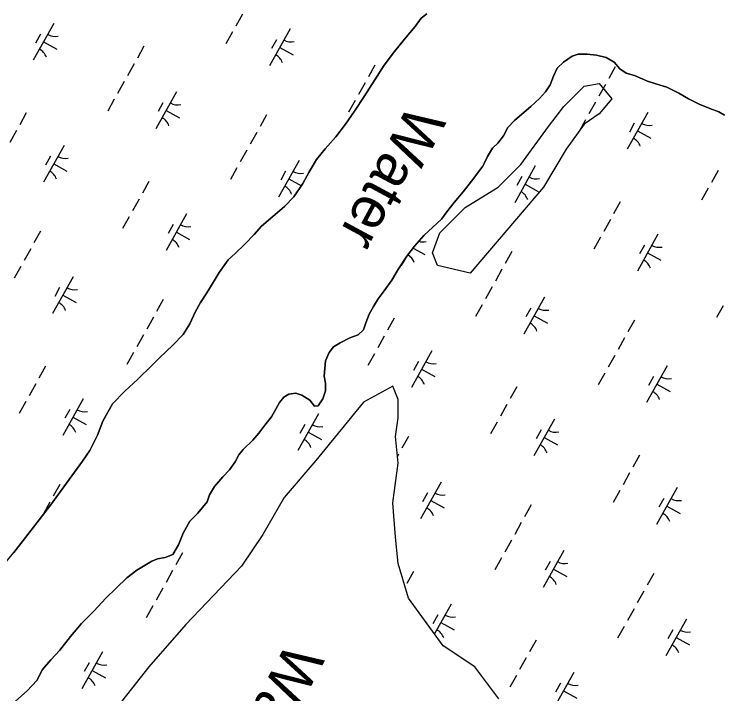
# Model space of a CAD drawing. Extents: x 3923531 to 3943530, y 207391 to 229799.
# Drawn here: x 3930894 to 3931730, y 216516 to 217322 of the extents above; entities that cross this region are included whole.
import ezdxf

# ---------------------------------------------------------------- set-up
doc = ezdxf.new("R2010")
doc.units = 0
for name, color, linetype in [('V-RIVR-IDEN', 7, 'Continuous'), ('V-SITE-VEGE', 7, 'Continuous'), ('V-TOPO-SHOR', 7, 'Continuous'), ('V-WETL-SWMP', 7, 'Continuous')]:
    doc.layers.add(name, color=color, linetype=linetype)

msp = doc.modelspace()

# ---------------------------------------------------------------- linework, layer by layer
at = {"layer": 'V-SITE-VEGE'}
msp.add_lwpolyline([(3931434.33, 217015.07), (3931395.44, 217024.05), (3931389.45, 217039.02), (3931398.43, 217062.96), (3931428.35, 217092.9), (3931467.25, 217116.85), (3931494.17, 217143.79), (3931527.09, 217188.7), (3931545.04, 217212.65), (3931568.97, 217236.6), (3931586.93, 217239.59), (3931601.89, 217221.63), (3931586.93, 217203.67), (3931568.97, 217191.69), (3931548.03, 217161.76), (3931521.1, 217116.85)], close=True, dxfattribs=at)
at = {"layer": 'V-TOPO-SHOR'}
for points in [[(3931010.55, 216860.1), (3931025.35, 216874.98), (3931040.53, 216889.47), (3931056.72, 216905.32), (3931066.51, 216914.72), (3931082.3, 216929.79), (3931094.3, 216942.32), (3931102.34, 216954.9), (3931108.62, 216968.68), (3931115.07, 216980.29), (3931122.31, 216991.69), (3931129.95, 217003.88), (3931137, 217015.87), (3931147.83, 217030.6), (3931155.82, 217038.23), (3931167.21, 217049.19), (3931178.61, 217060.74), (3931187.02, 217070.55), (3931200.6, 217082.28), (3931214.36, 217093.8), (3931225.56, 217105.36), (3931236.01, 217121.08), (3931243.27, 217134.26), (3931252.33, 217149.8), (3931262.55, 217162.35), (3931275.16, 217176.46), (3931286.4, 217191.58), (3931297.24, 217206.9), (3931308.7, 217224.39), (3931321.17, 217244.04), (3931332.23, 217261.53), (3931344.66, 217277.82), (3931356.29, 217292.15), (3931369.1, 217307.44), (3931376.32, 217317.06), (3931382.71, 217322.14)], [(3931234.92, 216870.51), (3931244.15, 216864.28), (3931250.01, 216857.29), (3931254.37, 216857.84), (3931259.8, 216866.1), (3931262.86, 216875.56), (3931262.76, 216884.66), (3931261.46, 216892.79), (3931263.03, 216911.17), (3931267.09, 216920.82), (3931272.3, 216927.49), (3931280.07, 216932.36), (3931291.8, 216938.17), (3931301.53, 216941.83), (3931307.92, 216947.7), (3931310.78, 216955.98), (3931314.65, 216966.42), (3931319.68, 216975.27), (3931325.32, 216984.51), (3931332.54, 216994.13), (3931341.37, 217006.5), (3931349.23, 217020.07), (3931359.28, 217035.2), (3931368.3, 217046.78), (3931379.31, 217059.52), (3931400.28, 217078.89), (3931406.7, 217087.53), (3931415.33, 217098.72), (3931425.75, 217111.47), (3931435.76, 217123.83), (3931449.01, 217141.69), (3931450.62, 217144.84), (3931454.86, 217153.11), (3931460.7, 217162.94), (3931466.9, 217169.2), (3931473.52, 217177.84), (3931478.96, 217187.68), (3931486.76, 217195.9), (3931495.35, 217203.53), (3931506.12, 217212.32), (3931516.11, 217221.91), (3931523.51, 217229.75), (3931528.74, 217238.2), (3931532.8, 217248.25), (3931537.06, 217257.9), (3931544.85, 217264.94), (3931554.81, 217272.15), (3931562.16, 217274.65), (3931572.64, 217274.54), (3931583.71, 217273.44), (3931595.35, 217270.55), (3931604.59, 217264.91), (3931611.43, 217257.13), (3931618.7, 217251.91), (3931628.56, 217249.24), (3931644.32, 217242.35), (3931654.18, 217239.28), (3931667, 217235.39), (3931681.36, 217228.11), (3931692.57, 217221.47), (3931705.36, 217215.2), (3931717.77, 217210.13), (3931728.62, 217206.26), (3931735.5, 217202.03)], [(3931468.04, 216510.64), (3931439.79, 216548.3), (3931402.13, 216573.41), (3931361.33, 216629.91), (3931348.77, 216670.71), (3931345.63, 216702.1), (3931342.49, 216742.9), (3931348.77, 216789.98), (3931345.63, 216821.37), (3931348.77, 216843.34), (3931348.77, 216865.31), (3931342.49, 216881), (3931307.97, 216862.17), (3931251.47, 216793.12), (3931213.81, 216749.18), (3931188.7, 216705.24), (3931163.59, 216667.57), (3931097.68, 216598.52), (3931053.74, 216548.3), (3931006.66, 216488.67)], [(3930895.84, 216507.63), (3930909.62, 216520.15), (3930921.21, 216532.1), (3930927.88, 216545.29), (3930937.69, 216556.66), (3930948.49, 216568.22), (3930961.12, 216584.31), (3930973.95, 216599.81), (3930988.54, 216614.49), (3931002.94, 216629.77), (3931014.93, 216641.72), (3931027.72, 216653.85), (3931039.68, 216663.03), (3931057.4, 216673.52), (3931064.16, 216676.62), (3931072.88, 216677.92), (3931082.21, 216681.58), (3931088.86, 216692.98), (3931094.54, 216706.97), (3931102.21, 216720.94), (3931111.6, 216730.53), (3931122.62, 216743.87), (3931125.48, 216752.35), (3931131.32, 216762.18), (3931141.33, 216773.75), (3931149.33, 216781.78), (3931155.76, 216791.4), (3931160.2, 216799.86), (3931165.21, 216806.14), (3931176.79, 216817.1), (3931184, 216825.53), (3931191.22, 216834.76), (3931199.04, 216844.77), (3931204.48, 216854.6), (3931208.32, 216861.88), (3931213.72, 216868.15), (3931219.5, 216871.66), (3931227.62, 216872.76), (3931234.92, 216870.51)], [(3930750.17, 216512.44), (3930777.82, 216545.98), (3930791.25, 216563.05), (3930807.69, 216583.46), (3930824.08, 216600.7), (3930835.5, 216613.83), (3930848.92, 216629.92), (3930858.94, 216642.48), (3930870.34, 216654.43), (3930880.96, 216667.97), (3930893.99, 216684.05), (3930907.62, 216701.52), (3930937.3, 216739.99), (3930975.03, 216792.02), (3930983.87, 216804.79), (3930992.76, 216823.09), (3930999.06, 216839.45), (3931010.55, 216860.1)]]:
    msp.add_lwpolyline(points, dxfattribs=at)
at = {"layer": 'V-WETL-SWMP'}
for p, q in [((3931164.51, 217321.83), (3931156.7, 217307.86)), ((3931382.71, 217322.14), (3931376.33, 217317.06)), ((3931376.33, 217317.06), (3931369.1, 217307.44)), ((3930941.27, 217310.89), (3930916.89, 217267.24)), ((3931220.89, 217304.41), (3931196.51, 217260.76)), ((3931369.1, 217307.44), (3931356.28, 217292.15)), ((3930925.27, 217298.07), (3930919.42, 217287.59)), ((3931152.8, 217300.87), (3931145, 217286.91)), ((3930929.08, 217289.06), (3930944.79, 217280.29)), ((3931204.89, 217291.59), (3931199.04, 217281.11)), ((3931356.28, 217292.15), (3931344.66, 217277.82)), ((3931047.94, 217283.86), (3931040.13, 217269.89)), ((3931208.7, 217282.59), (3931224.41, 217273.81)), ((3931344.66, 217277.82), (3931332.23, 217261.53)), ((3931554.81, 217272.15), (3931544.85, 217264.94)), ((3931562.16, 217274.65), (3931554.81, 217272.15)), ((3931572.64, 217274.54), (3931562.16, 217274.65)), ((3931583.71, 217273.44), (3931572.64, 217274.54)), ((3931595.35, 217270.55), (3931583.71, 217273.44)), ((3931604.59, 217264.91), (3931595.35, 217270.55)), ((3931036.23, 217262.91), (3931028.43, 217248.94)), ((3931321.43, 217261.65), (3931313.62, 217247.69)), ((3931332.23, 217261.53), (3931321.17, 217244.04)), ((3931544.85, 217264.94), (3931537.06, 217257.9)), ((3931611.43, 217257.13), (3931604.59, 217264.91)), ((3931537.06, 217257.9), (3931532.8, 217248.25)), ((3931605.97, 217259.57), (3931598.17, 217245.6)), ((3931618.7, 217251.91), (3931611.43, 217257.13)), ((3931532.8, 217248.25), (3931528.74, 217238.2)), ((3931628.56, 217249.23), (3931618.7, 217251.91)), ((3931644.32, 217242.35), (3931628.56, 217249.23)), ((3931024.53, 217241.95), (3931016.72, 217227.99)), ((3931309.72, 217240.7), (3931301.92, 217226.73)), ((3931321.17, 217244.04), (3931308.7, 217224.39)), ((3931528.74, 217238.2), (3931523.51, 217229.75)), ((3931594.26, 217238.62), (3931586.46, 217224.65)), ((3931654.18, 217239.28), (3931644.32, 217242.35)), ((3931667, 217235.38), (3931654.18, 217239.28)), ((3931086.49, 217229.77), (3931062.1, 217186.11)), ((3931523.51, 217229.75), (3931516.11, 217221.91)), ((3931681.36, 217228.11), (3931667, 217235.38)), ((3931692.57, 217221.47), (3931681.36, 217228.11)), ((3931012.82, 217221), (3931005.02, 217207.03)), ((3931298.02, 217219.75), (3931290.21, 217205.78)), ((3931308.7, 217224.39), (3931297.24, 217206.9)), ((3931516.11, 217221.91), (3931506.12, 217212.32)), ((3931705.36, 217215.2), (3931692.57, 217221.47)), ((3931070.48, 217216.94), (3931064.63, 217206.46)), ((3931506.12, 217212.32), (3931495.35, 217203.53)), ((3931582.56, 217217.66), (3931574.76, 217203.7)), ((3931717.78, 217210.13), (3931705.36, 217215.2)), ((3930908.61, 217204.82), (3930900.8, 217190.85)), ((3931074.29, 217207.94), (3931090.01, 217199.16)), ((3931193.15, 217202.73), (3931185.35, 217188.77)), ((3931297.24, 217206.9), (3931286.4, 217191.58)), ((3931495.35, 217203.53), (3931486.76, 217195.9)), ((3931644.52, 217205.48), (3931620.13, 217161.83)), ((3931728.62, 217206.26), (3931717.78, 217210.13)), ((3931735.5, 217202.03), (3931728.62, 217206.26)), ((3931486.76, 217195.9), (3931478.96, 217187.68)), ((3931570.85, 217196.71), (3931563.05, 217182.74)), ((3931286.4, 217191.58), (3931275.16, 217176.46)), ((3931478.96, 217187.68), (3931473.52, 217177.84)), ((3931628.52, 217192.65), (3931622.67, 217182.18)), ((3930896.9, 217183.87), (3930889.1, 217169.9)), ((3931181.44, 217181.78), (3931173.64, 217167.81)), ((3931473.52, 217177.84), (3931466.9, 217169.2)), ((3931632.33, 217183.65), (3931648.04, 217174.87)), ((3931275.16, 217176.46), (3931262.55, 217162.35)), ((3931466.9, 217169.2), (3931460.7, 217162.94)), ((3930953.29, 217166.45), (3930928.9, 217122.8)), ((3931169.74, 217160.83), (3931161.94, 217146.86)), ((3931262.55, 217162.35), (3931252.33, 217149.79)), ((3931460.7, 217162.94), (3931454.86, 217153.11)), ((3930937.28, 217153.63), (3930931.43, 217143.15)), ((3931454.86, 217153.11), (3931449.01, 217141.69)), ((3930941.09, 217144.63), (3930956.81, 217135.85)), ((3931231.7, 217148.64), (3931207.31, 217104.99)), ((3931252.33, 217149.79), (3931243.27, 217134.26)), ((3931158.03, 217139.88), (3931150.23, 217125.91)), ((3931215.7, 217135.82), (3931209.84, 217125.34)), ((3931449.01, 217141.69), (3931435.76, 217123.83)), ((3931511.32, 217142.16), (3931486.93, 217098.51)), ((3931727.77, 217136.54), (3931719.97, 217122.57)), ((3931243.27, 217134.26), (3931236.01, 217121.08)), ((3931495.32, 217129.34), (3931489.46, 217118.86)), ((3931053.82, 217123.69), (3931046.02, 217109.73)), ((3931219.51, 217126.82), (3931234.32, 217118.54)), ((3931236.01, 217121.08), (3931225.56, 217105.36)), ((3931435.76, 217123.83), (3931425.75, 217111.47)), ((3931499.13, 217120.34), (3931514.84, 217111.56)), ((3931425.75, 217111.47), (3931415.33, 217098.72)), ((3931716.07, 217115.59), (3931708.27, 217101.62)), ((3931042.12, 217102.74), (3931034.31, 217088.77)), ((3931225.56, 217105.36), (3931214.37, 217093.8)), ((3931214.37, 217093.8), (3931200.6, 217082.28)), ((3931415.33, 217098.72), (3931406.7, 217087.53)), ((3931611.85, 217099.41), (3931604.05, 217085.44)), ((3931098.5, 217085.33), (3931074.11, 217041.68)), ((3931406.7, 217087.53), (3931400.28, 217078.89)), ((3931030.41, 217081.79), (3931022.61, 217067.82)), ((3931200.6, 217082.28), (3931187.02, 217070.55)), ((3931400.28, 217078.89), (3931379.31, 217059.52)), ((3931600.15, 217078.45), (3931592.35, 217064.49)), ((3931082.5, 217072.5), (3931076.64, 217062.03)), ((3931187.02, 217070.55), (3931178.61, 217060.74)), ((3930925.54, 217064.77), (3930917.74, 217050.81)), ((3931086.31, 217063.5), (3931102.02, 217054.72)), ((3931178.61, 217060.74), (3931167.22, 217049.19)), ((3931656.53, 217061.04), (3931632.15, 217017.39)), ((3931379.31, 217059.52), (3931368.3, 217046.78)), ((3931588.44, 217057.5), (3931580.64, 217043.53)), ((3930913.84, 217043.82), (3930906.04, 217029.85)), ((3931167.22, 217049.19), (3931155.83, 217038.23)), ((3931368.3, 217046.78), (3931359.28, 217035.2)), ((3931366.62, 217044.63), (3931380.43, 217036.91)), ((3931640.53, 217048.21), (3931634.68, 217037.74)), ((3931155.83, 217038.23), (3931147.83, 217030.6)), ((3931359.28, 217035.2), (3931349.23, 217020.07)), ((3931483.58, 217040.48), (3931475.77, 217026.52)), ((3931644.34, 217039.21), (3931660.05, 217030.44)), ((3931147.83, 217030.6), (3931137, 217015.87)), ((3931356.65, 217031.24), (3931352.53, 217023.87)), ((3930902.13, 217022.87), (3930894.33, 217008.9)), ((3931349.23, 217020.07), (3931341.37, 217006.5)), ((3931471.87, 217019.53), (3931464.07, 217005.56)), ((3930964.09, 217010.68), (3930939.71, 216967.03)), ((3931137, 217015.87), (3931129.95, 217003.88)), ((3931129.95, 217003.88), (3931122.31, 216991.69)), ((3931341.37, 217006.5), (3931332.54, 216994.13)), ((3930948.09, 216997.86), (3930942.24, 216987.38)), ((3931332.54, 216994.13), (3931325.32, 216984.51)), ((3931460.17, 216998.58), (3931452.36, 216984.61)), ((3930951.9, 216988.86), (3930967.61, 216980.08)), ((3931122.31, 216991.69), (3931115.07, 216980.29)), ((3931522.13, 216986.39), (3931497.74, 216942.74)), ((3931070.76, 216983.65), (3931062.95, 216969.68)), ((3931115.07, 216980.29), (3931108.62, 216968.69)), ((3931325.32, 216984.51), (3931319.68, 216975.27)), ((3931448.46, 216977.63), (3931440.66, 216963.66)), ((3931108.62, 216968.69), (3931102.34, 216954.9)), ((3931319.68, 216975.27), (3931314.65, 216966.42)), ((3931506.13, 216973.57), (3931500.27, 216963.09)), ((3931733.66, 216976.38), (3931725.85, 216962.41)), ((3931059.05, 216962.7), (3931051.25, 216948.73)), ((3931314.65, 216966.42), (3931310.78, 216955.98)), ((3931344.25, 216961.45), (3931336.45, 216947.48)), ((3931509.93, 216964.57), (3931525.65, 216955.79)), ((3931102.34, 216954.9), (3931094.3, 216942.32)), ((3931310.78, 216955.98), (3931307.92, 216947.7)), ((3931628.79, 216959.36), (3931620.99, 216945.39)), ((3931307.92, 216947.7), (3931301.53, 216941.83)), ((3931047.35, 216941.74), (3931039.54, 216927.78)), ((3931094.3, 216942.32), (3931082.3, 216929.79)), ((3931291.8, 216938.17), (3931280.07, 216932.36)), ((3931301.53, 216941.83), (3931291.8, 216938.17)), ((3931332.54, 216940.49), (3931324.74, 216926.52)), ((3931617.09, 216938.41), (3931609.28, 216924.44)), ((3931082.3, 216929.79), (3931066.51, 216914.72)), ((3931272.3, 216927.49), (3931267.09, 216920.82)), ((3931280.07, 216932.36), (3931272.3, 216927.49)), ((3931035.64, 216920.79), (3931027.84, 216906.82)), ((3931267.09, 216920.82), (3931263.03, 216911.17)), ((3931320.84, 216919.54), (3931313.03, 216905.57)), ((3931388.93, 216923.08), (3931364.54, 216879.43)), ((3931066.51, 216914.72), (3931056.72, 216905.32)), ((3931263.03, 216911.17), (3931261.46, 216892.78)), ((3931372.92, 216910.25), (3931367.07, 216899.78)), ((3931605.38, 216917.46), (3931597.58, 216903.49)), ((3930931.43, 216904.61), (3930923.62, 216890.64)), ((3931056.72, 216905.32), (3931040.53, 216889.47)), ((3931667.34, 216905.27), (3931642.96, 216861.62)), ((3931376.73, 216901.25), (3931392.45, 216892.47)), ((3931593.68, 216896.5), (3931585.87, 216882.54)), ((3931040.53, 216889.47), (3931025.35, 216874.98)), ((3931261.46, 216892.78), (3931262.76, 216884.66)), ((3931651.34, 216892.44), (3931645.49, 216881.97)), ((3930919.72, 216883.66), (3930911.92, 216869.69)), ((3931262.76, 216884.66), (3931262.86, 216875.56)), ((3931489.46, 216880.32), (3931481.66, 216866.35)), ((3931655.15, 216883.44), (3931670.86, 216874.66)), ((3931025.35, 216874.98), (3931010.55, 216860.1)), ((3931213.72, 216868.15), (3931208.32, 216861.88)), ((3931219.5, 216871.66), (3931213.72, 216868.15)), ((3931227.62, 216872.76), (3931219.5, 216871.66)), ((3931234.92, 216870.51), (3931227.62, 216872.76)), ((3931244.15, 216864.28), (3931234.92, 216870.51)), ((3931262.86, 216875.56), (3931259.8, 216866.09)), ((3930908.02, 216862.71), (3930900.21, 216848.74)), ((3930976.11, 216866.24), (3930951.72, 216822.59)), ((3931010.55, 216860.1), (3930999.06, 216839.45)), ((3931208.32, 216861.88), (3931204.48, 216854.6)), ((3931250.01, 216857.29), (3931244.15, 216864.28)), ((3931259.8, 216866.09), (3931254.37, 216857.84)), ((3930960.1, 216853.42), (3930954.25, 216842.94)), ((3931204.48, 216854.6), (3931199.04, 216844.76)), ((3931254.37, 216857.84), (3931250.01, 216857.29)), ((3931477.76, 216859.37), (3931469.95, 216845.4)), ((3930963.91, 216844.42), (3930979.63, 216835.64)), ((3931199.04, 216844.76), (3931191.22, 216834.76)), ((3931254.52, 216848.43), (3931230.14, 216804.78)), ((3930999.06, 216839.45), (3930992.76, 216823.09)), ((3931191.22, 216834.76), (3931184, 216825.53)), ((3931238.52, 216835.61), (3931232.67, 216825.13)), ((3931466.05, 216838.42), (3931458.25, 216824.45)), ((3931534.14, 216841.95), (3931509.75, 216798.3)), ((3931242.33, 216826.61), (3931258.04, 216817.83)), ((3931518.14, 216829.13), (3931512.29, 216818.65)), ((3930992.76, 216823.09), (3930983.87, 216804.79)), ((3931184, 216825.53), (3931176.79, 216817.1)), ((3931361.19, 216821.4), (3931353.38, 216807.43)), ((3931521.95, 216820.13), (3931537.66, 216811.35)), ((3931176.79, 216817.1), (3931165.21, 216806.14)), ((3930983.87, 216804.79), (3930975.03, 216792.02)), ((3931165.21, 216806.14), (3931160.2, 216799.86)), ((3931160.2, 216799.86), (3931155.76, 216791.4)), ((3931349.48, 216800.45), (3931347.99, 216797.78)), ((3931634.68, 216799.2), (3931626.87, 216785.23)), ((3930975.03, 216792.02), (3930937.3, 216739.99)), ((3931155.76, 216791.4), (3931149.33, 216781.78)), ((3931149.33, 216781.78), (3931141.33, 216773.75)), ((3931622.97, 216778.24), (3931615.17, 216764.28)), ((3931141.33, 216773.75), (3931131.32, 216762.18)), ((3930948.36, 216764.56), (3930940.56, 216750.6)), ((3931131.32, 216762.18), (3931125.48, 216752.35)), ((3931399.73, 216767.31), (3931375.35, 216723.66)), ((3931679.35, 216760.83), (3931654.97, 216717.18)), ((3931125.48, 216752.35), (3931122.62, 216743.87)), ((3931383.73, 216754.48), (3931377.88, 216744.01)), ((3931611.27, 216757.29), (3931603.46, 216743.32)), ((3930936.66, 216743.61), (3930928.86, 216729.64)), ((3931122.62, 216743.87), (3931111.6, 216730.53)), ((3931387.54, 216745.48), (3931403.26, 216736.7)), ((3931663.35, 216748.01), (3931657.5, 216737.53)), ((3930937.3, 216739.99), (3930907.62, 216701.52)), ((3931506.4, 216740.28), (3931498.6, 216726.31)), ((3931667.16, 216739.01), (3931682.88, 216730.23)), ((3931111.6, 216730.53), (3931102.21, 216720.94)), ((3931102.21, 216720.94), (3931094.54, 216706.97)), ((3931494.69, 216719.32), (3931486.89, 216705.36)), ((3930907.62, 216701.52), (3930893.99, 216684.05)), ((3931094.54, 216706.97), (3931088.86, 216692.98)), ((3931088.86, 216692.98), (3931082.21, 216681.58)), ((3931482.99, 216698.37), (3931475.19, 216684.4)), ((3931544.95, 216686.18), (3931520.56, 216642.53)), ((3931064.16, 216676.62), (3931057.4, 216673.52)), ((3931072.88, 216677.91), (3931064.16, 216676.62)), ((3931082.21, 216681.58), (3931072.88, 216677.91)), ((3931093.58, 216683.44), (3931085.78, 216669.47)), ((3931471.28, 216677.42), (3931463.48, 216663.45)), ((3931057.4, 216673.52), (3931039.69, 216663.03)), ((3931528.95, 216673.36), (3931523.09, 216662.88)), ((3931039.69, 216663.03), (3931027.72, 216653.85)), ((3931081.87, 216662.49), (3931074.07, 216648.52)), ((3931367.07, 216661.24), (3931359.27, 216647.27)), ((3931532.76, 216664.36), (3931548.47, 216655.58)), ((3931651.61, 216659.15), (3931643.81, 216645.18)), ((3931027.72, 216653.85), (3931014.93, 216641.72)), ((3931014.93, 216641.72), (3931002.94, 216629.77)), ((3931070.17, 216641.54), (3931062.37, 216627.57)), ((3931639.91, 216638.2), (3931632.1, 216624.23)), ((3931002.94, 216629.77), (3930988.54, 216614.49)), ((3931058.46, 216620.58), (3931050.66, 216606.62)), ((3931411.75, 216622.87), (3931391.97, 216587.47)), ((3930988.54, 216614.49), (3930973.95, 216599.81)), ((3931395.75, 216610.05), (3931389.89, 216599.57)), ((3931628.2, 216617.25), (3931620.4, 216603.28)), ((3931399.56, 216601.05), (3931415.27, 216592.27)), ((3931690.16, 216605.06), (3931665.78, 216561.41)), ((3930973.95, 216599.81), (3930961.12, 216584.31)), ((3931616.5, 216596.3), (3931608.69, 216582.33)), ((3930961.12, 216584.31), (3930948.49, 216568.22)), ((3931674.16, 216592.24), (3931668.31, 216581.76)), ((3931512.28, 216580.11), (3931504.48, 216566.14)), ((3931677.97, 216583.23), (3931693.68, 216574.46)), ((3930948.49, 216568.22), (3930937.69, 216556.66)), ((3930998.93, 216566.03), (3930974.54, 216522.38)), ((3931500.58, 216559.16), (3931492.77, 216545.19)), ((3930937.69, 216556.66), (3930927.88, 216545.29)), ((3930982.93, 216553.21), (3930977.07, 216542.73)), ((3930927.88, 216545.29), (3930921.21, 216532.1)), ((3930986.74, 216544.21), (3931002.45, 216535.43)), ((3931488.87, 216538.21), (3931481.07, 216524.24)), ((3931556.96, 216541.75), (3931532.58, 216498.1)), ((3930921.21, 216532.1), (3930909.62, 216520.15)), ((3931540.96, 216528.92), (3931535.11, 216518.45)), ((3930909.62, 216520.15), (3930895.84, 216507.63)), ((3931544.77, 216519.92), (3931560.48, 216511.14))]:
    msp.add_line(p, q, dxfattribs=at)
for centre, start, end in [((3930942.76, 217313.06), 240.03808, 281.58174), ((3931222.38, 217306.58), 240.03808, 281.58174), ((3930915.82, 217264.83), 20.03808, 61.58174), ((3931195.43, 217258.36), 20.03808, 61.58174), ((3931087.97, 217231.94), 240.03808, 281.58174), ((3931061.03, 217183.71), 20.03808, 61.58174), ((3931646.01, 217207.65), 240.03808, 281.58174), ((3931619.06, 217159.42), 20.03808, 61.58174), ((3930954.77, 217168.62), 240.03808, 281.58174), ((3930927.83, 217120.4), 20.03808, 61.58174), ((3931233.19, 217150.81), 240.03808, 281.58174), ((3931512.8, 217144.34), 240.03808, 281.58174), ((3931206.24, 217102.59), 20.03808, 61.58174), ((3931485.86, 217096.11), 20.03808, 61.58174), ((3931099.98, 217087.5), 240.03808, 281.58174), ((3931073.04, 217039.27), 20.03808, 61.58174), ((3931378.4, 217069.69), 253.77273, 281.58174), ((3931658.02, 217063.21), 240.03808, 281.58174), ((3931351.46, 217021.46), 20.03808, 59.49231), ((3931631.08, 217014.98), 20.03808, 61.58174), ((3930965.58, 217012.85), 240.03808, 281.58174), ((3930938.64, 216964.63), 20.03808, 61.58174), ((3931523.61, 216988.56), 240.03808, 281.58174), ((3931496.67, 216940.34), 20.03808, 61.58174), ((3931390.41, 216925.25), 240.03808, 281.58174), ((3931363.47, 216877.02), 20.03808, 61.58174), ((3931668.83, 216907.44), 240.03808, 281.58174), ((3931641.88, 216859.21), 20.03808, 61.58174), ((3930977.59, 216868.42), 240.03808, 281.58174), ((3930950.65, 216820.19), 20.03808, 61.58174), ((3931256.01, 216850.6), 240.03808, 281.58174), ((3931535.63, 216844.13), 240.03808, 281.58174), ((3931229.06, 216802.38), 20.03808, 61.58174), ((3931508.68, 216795.9), 20.03808, 61.58174), ((3931401.22, 216769.48), 240.03808, 281.58174), ((3931680.84, 216763), 240.03808, 281.58174), ((3931374.28, 216721.25), 20.03808, 61.58174), ((3931653.9, 216714.78), 20.03808, 61.58174), ((3931546.43, 216688.36), 240.03808, 281.58174), ((3931519.49, 216640.13), 20.03808, 61.58174), ((3931413.23, 216625.04), 240.03808, 281.58174), ((3931386.29, 216576.82), 20.03808, 61.58174), ((3931691.65, 216607.23), 240.03808, 281.58174), ((3931664.71, 216559), 20.03808, 61.58174), ((3931000.41, 216568.21), 240.03808, 281.58174), ((3930973.47, 216519.98), 20.03808, 61.58174), ((3931558.45, 216543.92), 240.03808, 281.58174)]:
    msp.add_arc(centre, 17.62, start, end, dxfattribs=at)

# ---------------------------------------------------------------- texts
at = {"layer": 'V-RIVR-IDEN'}
for p in [(3931362.32, 217217.38), (3931218.43, 216579.91)]:
    msp.add_text('Water', height=50, rotation=241.58945, dxfattribs=at).set_placement(p)

doc.saveas('drawing.dxf')
